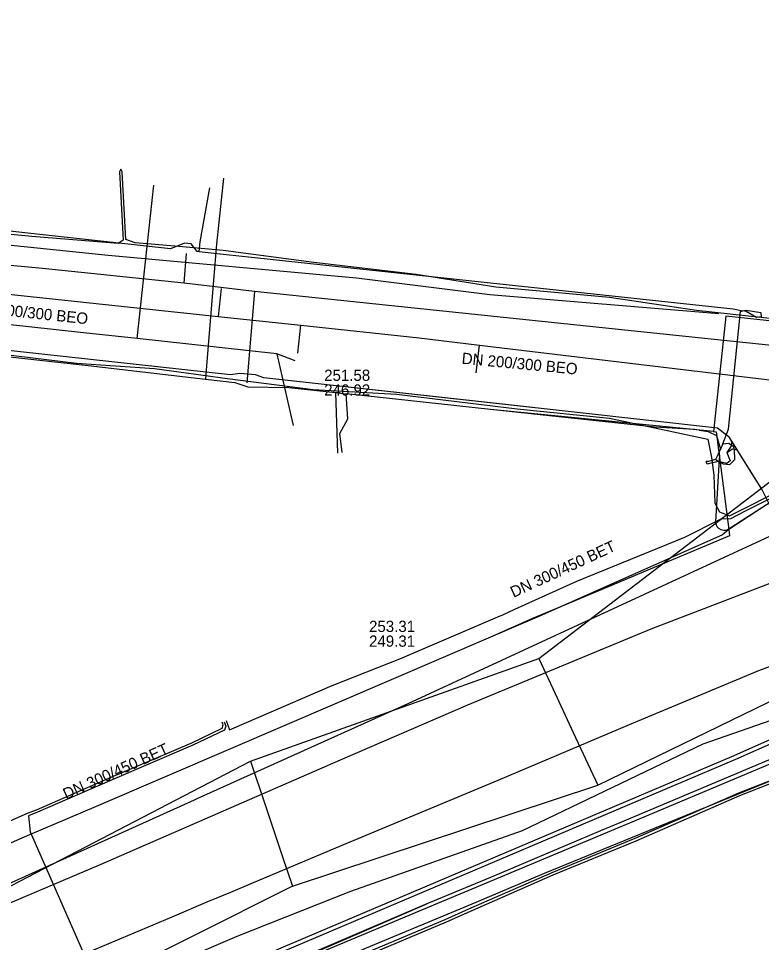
# Model space of a CAD drawing. Extents: x -600309 to -598967, y -1161267 to -1160292.
# Drawn here: x -599408.6 to -599355.7, y -1160475.6 to -1160409.8 of the extents above; entities that cross this region are included whole.
import ezdxf

# ---------------------------------------------------------------- set-up
doc = ezdxf.new("R2010")
doc.units = 0
for name, color, linetype in [('Vrstva 12', 7, 'Continuous'), ('Vrstva 13', 7, 'Continuous'), ('Vrstva 16', 7, 'Continuous'), ('Vrstva 19', 7, 'Continuous'), ('Vrstva 42', 7, 'Continuous'), ('Vrstva 44', 7, 'Continuous'), ('Vrstva 51', 7, 'Continuous'), ('Vrstva 54', 7, 'Continuous'), ('Vrstva 55', 7, 'Continuous'), ('Vrstva 9', 7, 'Continuous')]:
    doc.layers.add(name, color=color, linetype=linetype)

msp = doc.modelspace()

# ---------------------------------------------------------------- linework, layer by layer
at = {"layer": 'Vrstva 12'}
for points in [[(-599395.72, -1160426.41), (-599395.65, -1160425.72), (-599395, -1160422.13), (-599394.95, -1160421.87)], [(-599395.72, -1160426.41), (-599395.87, -1160426.4), (-599396.28, -1160425.85), (-599396.77, -1160425.8), (-599397.75, -1160426.2), (-599410.08, -1160424.86), (-599414.06, -1160424.43), (-599416.65, -1160424.15)], [(-599395.72, -1160426.41), (-599394.02, -1160426.59), (-599392.21, -1160426.79), (-599375, -1160428.62)], [(-599375, -1160437.17), (-599391.12, -1160435.4), (-599391.72, -1160435.17), (-599392.82, -1160435.09), (-599393.5, -1160435.18), (-599418.63, -1160432.43), (-599419.28, -1160432.19), (-599420.23, -1160432.07), (-599420.96, -1160432.15), (-599430.55, -1160431.1), (-599431.32, -1160430.88), (-599432.28, -1160430.8), (-599433.19, -1160430.84), (-599454.93, -1160428.47), (-599458.31, -1160428.1), (-599466.03, -1160427.32), (-599466.7, -1160427.03), (-599467.66, -1160426.97), (-599469.04, -1160426.91), (-599472.28, -1160426.59), (-599472.43, -1160426.54)], [(-599375, -1160428.62), (-599370.32, -1160429.12), (-599366.34, -1160429.55), (-599357.75, -1160430.47), (-599357.05, -1160430.62)], [(-599351.65, -1160431.72), (-599358.26, -1160431.01), (-599359.15, -1160439.21)], [(-599358.48, -1160440.08), (-599358.08, -1160439.04), (-599357.22, -1160430.66), (-599357.05, -1160430.62)], [(-599357.05, -1160430.62), (-599356.82, -1160430.57), (-599355.78, -1160430.74), (-599355.74, -1160431.05), (-599356.09, -1160431.09), (-599356.81, -1160430.67)], [(-599356.81, -1160430.67), (-599357.05, -1160430.62)], [(-599337.55, -1160432.62), (-599338.55, -1160433.01), (-599349.2, -1160440.44), (-599349.82, -1160440.84), (-599357.9, -1160446.07)], [(-599415.44, -1160433.2), (-599403.61, -1160434.5), (-599395.27, -1160435.49)], [(-599395.27, -1160435.49), (-599393.19, -1160435.73), (-599392.25, -1160436.04), (-599389.34, -1160436.08), (-599386.03, -1160436.44)], [(-599386.03, -1160436.44), (-599385.26, -1160436.52)], [(-599385.54, -1160440.69), (-599385.72, -1160439.35), (-599385.15, -1160438.31), (-599385.26, -1160436.52)], [(-599384.14, -1160436.64), (-599385.26, -1160436.52)], [(-599375, -1160437.63), (-599384.14, -1160436.64)], [(-599357.83, -1160439.91), (-599358, -1160439.63), (-599358.86, -1160438.96), (-599369.04, -1160437.83), (-599375, -1160437.17)], [(-599360.16, -1160439.11), (-599360.49, -1160439.06), (-599363.28, -1160438.9), (-599375, -1160437.63)], [(-599360.16, -1160439.11), (-599359.51, -1160439.21), (-599358.92, -1160439.49)], [(-599359.15, -1160439.21), (-599358.95, -1160439.23), (-599358.04, -1160446.19)], [(-599358.92, -1160439.49), (-599358.63, -1160440.47)], [(-599358.48, -1160440.08), (-599358.04, -1160440.04), (-599357.75, -1160440.25), (-599357.68, -1160440.48), (-599357.64, -1160441.23), (-599357.99, -1160441.58), (-599358.43, -1160441.53), (-599358.8, -1160441.35), (-599358.99, -1160441.21)], [(-599358.48, -1160440.08), (-599358.63, -1160440.47)], [(-599357.83, -1160439.91), (-599357.9, -1160440.27), (-599358.18, -1160440.69)], [(-599357.46, -1160440.5), (-599357.83, -1160439.91)], [(-599358.18, -1160440.69), (-599357.96, -1160441.3), (-599358.19, -1160441.48), (-599358.8, -1160441.35), (-599359.59, -1160441.53), (-599359.66, -1160441.35)], [(-599358.74, -1160440.6), (-599358.83, -1160440.87), (-599358.99, -1160441.21)], [(-599358.63, -1160440.47), (-599358.74, -1160440.6)], [(-599358.71, -1160441.17), (-599358.7, -1160440.95), (-599358.74, -1160440.6)], [(-599358.18, -1160440.69), (-599357.79, -1160440.43), (-599357.46, -1160440.5)], [(-599356.4, -1160442.21), (-599357.46, -1160440.5)], [(-599358.99, -1160441.21), (-599359.49, -1160441.33), (-599359.66, -1160441.35)], [(-599357.9, -1160446.07), (-599358.22, -1160446.25), (-599358.41, -1160446.26), (-599358.59, -1160446.21), (-599358.75, -1160446.12), (-599358.87, -1160445.98), (-599358.95, -1160445.81), (-599358.98, -1160445.63), (-599358.71, -1160441.17)], [(-599349.67, -1160457.79), (-599350.33, -1160456.36), (-599354.1, -1160446.54), (-599355.71, -1160443.32), (-599356.4, -1160442.21)], [(-599357.9, -1160446.07), (-599358.51, -1160446.56), (-599371.35, -1160452.27), (-599375, -1160453.84)], [(-599358.04, -1160446.19), (-599357.99, -1160446.63), (-599369.91, -1160451.63)], [(-599369.91, -1160451.63), (-599372.01, -1160452.51)], [(-599372.01, -1160452.51), (-599375, -1160453.84)], [(-599375, -1160453.84), (-599378.37, -1160455.29)], [(-599378.37, -1160455.29), (-599393.49, -1160461.79), (-599403.04, -1160465.88), (-599405.1, -1160466.76), (-599407.79, -1160467.91), (-599409.63, -1160468.7), (-599424.46, -1160475.04), (-599426.14, -1160475.75), (-599436.94, -1160480.22)], [(-599334.96, -1160454.79), (-599344.33, -1160457.99), (-599365.79, -1160467.05)], [(-599363.62, -1160466.43), (-599353.75, -1160462.29)], [(-599375, -1160471.2), (-599363.62, -1160466.43)], [(-599365.79, -1160467.05), (-599367.17, -1160467.63)], [(-599367.17, -1160467.63), (-599375, -1160470.94)], [(-599375, -1160470.94), (-599379.52, -1160472.82)], [(-599380.05, -1160473.32), (-599375, -1160471.2)], [(-599379.52, -1160472.82), (-599409.99, -1160485.86)], [(-599409.39, -1160485.63), (-599402.43, -1160482.7), (-599380.05, -1160473.32)]]:
    msp.add_lwpolyline(points, dxfattribs=at)
at = {"layer": 'Vrstva 13'}
for p, q in [((-599396.792, -1160428.663), (-599396.608, -1160426.537)), ((-599391.785, -1160429.236), (-599392.34, -1160435.74))]:
    msp.add_line(p, q, dxfattribs=at)
for points in [[(-599349.316, -1160433.687), (-599391.785, -1160429.236), (-599396.792, -1160428.663), (-599406.87, -1160427.61), (-599419.36, -1160426.45), (-599424.306, -1160425.875), (-599431.43, -1160425.22), (-599441.594, -1160424.161), (-599466.19, -1160421.46), (-599474.322, -1160420.514), (-599485.66, -1160419.23), (-599488.193, -1160418.945), (-599499.07, -1160417.79), (-599512.272, -1160416.191), (-599519.357, -1160415.227), (-599519.693, -1160415.239)], [(-599394, -1160421.18), (-599394.49, -1160425.87), (-599394.6, -1160427.29), (-599395.19, -1160434.54), (-599395.27, -1160435.49)], [(-599338.17, -1160433.16), (-599349.53, -1160440.61), (-599352.01, -1160442.23), (-599358.04, -1160446.19)], [(-599386.03, -1160436.44), (-599385.89, -1160440.74)], [(-599359.15, -1160439.21), (-599375, -1160437.63)], [(-599344.902, -1160446.272), (-599352.28, -1160448.93), (-599363.59, -1160453.27), (-599376.64, -1160458.69), (-599385.7, -1160462.59), (-599402.72, -1160470.02), (-599420.244, -1160477.456), (-599444.43, -1160487.62), (-599456.165, -1160492.615), (-599471.631, -1160499.119), (-599478.53, -1160502.01), (-599498.26, -1160510.35), (-599507.507, -1160514.529)], [(-599413.85, -1160487.69), (-599379.52, -1160472.82)]]:
    msp.add_lwpolyline(points, dxfattribs=at)
at = {"layer": 'Vrstva 16'}
for points in [[(-599388.89, -1160434.18), (-599390.2, -1160433.68), (-599400.13, -1160432.6), (-599403.94, -1160432.19), (-599417.15, -1160430.75), (-599421, -1160430.33), (-599428.99, -1160429.46), (-599433.29, -1160428.99), (-599444.79, -1160427.73), (-599448.79, -1160427.29), (-599466.42, -1160425.4), (-599477.22, -1160424.24), (-599477.56, -1160424.2), (-599489.56, -1160422.91), (-599500.99, -1160421.69), (-599511.45, -1160420.56), (-599517.17, -1160419.65)], [(-599400.13, -1160432.6), (-599398.94, -1160421.69)], [(-599390.2, -1160433.68), (-599389.37, -1160437.33), (-599389.04, -1160438.79)]]:
    msp.add_lwpolyline(points, dxfattribs=at)
at = {"layer": 'Vrstva 19'}
msp.add_lwpolyline([(-599320.1, -1160445.07), (-599320.38, -1160445.11), (-599327.68, -1160446.79), (-599329.65, -1160447.28), (-599330.5, -1160447.49), (-599330.69, -1160447.54), (-599333.1, -1160448.11), (-599334.66, -1160448.62), (-599335.6, -1160448.93), (-599335.93, -1160449.03), (-599336.08, -1160449.08), (-599341.57, -1160450.88), (-599355.93, -1160456.23), (-599365.14, -1160460.08), (-599374.48, -1160464.04), (-599385.58, -1160468.66), (-599392.05, -1160471.4), (-599393.48, -1160472), (-599394.77, -1160472.54), (-599394.95, -1160472.61), (-599397.67, -1160473.76), (-599403.51, -1160476.23), (-599405.27, -1160476.98), (-599411.57, -1160479.68)], dxfattribs=at)
at = {"layer": 'Vrstva 42'}
for points in [[(-599351.44, -1160431.56), (-599360.34, -1160430.6), (-599366.53, -1160429.67), (-599374.62, -1160428.94), (-599380.29, -1160428.04), (-599387.56, -1160427.19), (-599394.01, -1160426.32), (-599397.16, -1160426.05), (-599400.26, -1160425.78), (-599400.928, -1160425.554), (-599401.189, -1160420.724), (-599401.3, -1160420.53), (-599401.389, -1160420.735), (-599401.127, -1160425.583), (-599401.49, -1160425.82), (-599407.62, -1160425.33), (-599413.84, -1160424.75)], [(-599393.81, -1160459.78), (-599393.57, -1160460.43), (-599386.26, -1160457.28), (-599381.45, -1160455.39), (-599374.32, -1160452.33), (-599374.178, -1160452.266), (-599373.264, -1160451.851), (-599368.85, -1160449.85), (-599361.19, -1160446.72), (-599358.6, -1160445.43), (-599357.915, -1160445.389), (-599356.875, -1160444.859), (-599352.834, -1160442.829), (-599349.479, -1160440.996), (-599337.405, -1160433.233), (-599334.339, -1160433.441), (-599331.848, -1160433.24), (-599329.341, -1160433.039), (-599323.63, -1160432.438), (-599321.897, -1160432.102), (-599321.304, -1160431.822), (-599320.81, -1160430.882), (-599320.943, -1160430.668), (-599321.37, -1160430.505)], [(-599412.04, -1160433.41), (-599404.44, -1160434.34), (-599398.89, -1160434.73), (-599393.7, -1160435.44), (-599387.62, -1160436.21), (-599381.69, -1160436.56), (-599373.1, -1160437.59), (-599366.54, -1160438.26), (-599359.55, -1160439.75), (-599359.27, -1160441.05), (-599359.12, -1160442.32), (-599359.04, -1160444.3), (-599358.72, -1160444.92), (-599358.005, -1160445.211), (-599356.965, -1160444.681), (-599352.926, -1160442.651)], [(-599410.631, -1160484.743), (-599406.018, -1160482.911), (-599391.619, -1160476.672), (-599357.67, -1160462.252), (-599349.198, -1160458.492), (-599341.013, -1160455.229), (-599332.796, -1160452.357), (-599325.109, -1160450.125), (-599318.359, -1160448.443), (-599313.02, -1160447.661), (-599307.648, -1160446.971)], [(-599410.631, -1160484.743), (-599406.018, -1160482.911), (-599391.619, -1160476.672), (-599357.67, -1160462.252), (-599349.198, -1160458.492), (-599341.013, -1160455.229), (-599332.796, -1160452.357), (-599325.109, -1160450.125), (-599318.359, -1160448.443), (-599313.02, -1160447.661), (-599307.648, -1160446.971)], [(-599410.509, -1160485.017), (-599405.902, -1160483.189), (-599391.501, -1160476.948), (-599357.55, -1160462.528), (-599349.082, -1160458.768), (-599340.907, -1160455.511), (-599332.704, -1160452.643), (-599325.031, -1160450.415), (-599318.301, -1160448.737), (-599312.98, -1160447.959), (-599307.612, -1160447.269)], [(-599410.509, -1160485.017), (-599405.902, -1160483.189), (-599391.501, -1160476.948), (-599357.55, -1160462.528), (-599349.082, -1160458.768), (-599340.907, -1160455.511), (-599332.704, -1160452.643), (-599325.031, -1160450.415), (-599318.301, -1160448.737), (-599312.98, -1160447.959), (-599307.612, -1160447.269)], [(-599401.094, -1160484.431), (-599401.184, -1160483.991), (-599400.947, -1160483.403), (-599398.808, -1160482.528), (-599392.498, -1160479.928), (-599385.789, -1160477.118), (-599378.22, -1160473.918), (-599376.54, -1160473.168), (-599370.609, -1160470.578), (-599364.709, -1160468.148), (-599357.338, -1160464.918), (-599351.498, -1160462.628), (-599344.917, -1160459.727), (-599338.863, -1160457.605), (-599334.312, -1160456.055), (-599332.871, -1160455.575), (-599326.171, -1160453.415), (-599321.162, -1160451.725)], [(-599400.906, -1160484.349), (-599400.976, -1160484.009), (-599400.793, -1160483.557), (-599398.732, -1160482.712), (-599392.422, -1160480.112), (-599385.711, -1160477.302), (-599378.14, -1160474.102), (-599376.46, -1160473.351), (-599370.531, -1160470.762), (-599364.631, -1160468.332), (-599357.262, -1160465.102), (-599351.422, -1160462.812), (-599344.843, -1160459.913), (-599338.797, -1160457.794), (-599334.248, -1160456.245), (-599332.809, -1160455.765), (-599326.109, -1160453.605), (-599321.098, -1160451.915), (-599320.761, -1160451.875), (-599320.39, -1160451.93), (-599319.98, -1160452.32)], [(-599412.17, -1160468.23), (-599407.917, -1160466.367), (-599407.299, -1160466.118), (-599402.15, -1160463.868), (-599396.241, -1160461.349), (-599394.092, -1160460.318), (-599394.012, -1160460.075), (-599394.075, -1160459.892)], [(-599393.935, -1160459.86), (-599393.831, -1160460.166), (-599393.928, -1160460.462), (-599396.159, -1160461.531), (-599402.07, -1160464.052), (-599407.221, -1160466.302), (-599407.867, -1160466.563), (-599407.73, -1160467.68), (-599403.33, -1160477.72), (-599403.15, -1160478.32), (-599403.72, -1160479.41), (-599403.85, -1160480.4), (-599403, -1160482.78), (-599402.452, -1160483.708), (-599401.94, -1160483.88), (-599401.49, -1160484.02), (-599401.24, -1160484.49)]]:
    msp.add_lwpolyline(points, dxfattribs=at)
at = {"layer": 'Vrstva 44'}
msp.add_lwpolyline([(-599411.937, -1160488.209), (-599405.837, -1160485.589), (-599395.567, -1160481.139), (-599383.827, -1160475.949), (-599376.027, -1160472.699), (-599371.147, -1160470.629), (-599352.267, -1160462.909), (-599339.237, -1160457.239), (-599333.877, -1160455.259), (-599318.187, -1160450.259), (-599314.487, -1160449.609), (-599309.927, -1160448.669), (-599298.187, -1160447.279)], dxfattribs=at)
at = {"layer": 'Vrstva 51'}
msp.add_lwpolyline([(-599355.71, -1160443.32), (-599358, -1160439.63), (-599358.86, -1160438.96), (-599369.04, -1160437.83), (-599391.12, -1160435.4), (-599391.72, -1160435.17), (-599392.82, -1160435.09), (-599393.5, -1160435.18), (-599418.63, -1160432.43)], dxfattribs=at)
at = {"layer": 'Vrstva 54'}
for points in [[(-599371.57, -1160455.35), (-599351.76, -1160440.21)], [(-599367.36, -1160464.37), (-599346.7, -1160454.31)], [(-599392.07, -1160462.66), (-599371.57, -1160455.35)], [(-599371.57, -1160455.35), (-599370.57, -1160457.5)], [(-599370.57, -1160457.5), (-599369.11, -1160460.63)], [(-599369.11, -1160460.63), (-599367.36, -1160464.37)], [(-599414.38, -1160474.27), (-599392.07, -1160462.66)], [(-599392.07, -1160462.66), (-599391.01, -1160465.83)], [(-599389.08, -1160471.55), (-599367.36, -1160464.37)], [(-599391.01, -1160465.83), (-599389.81, -1160469.39)], [(-599389.81, -1160469.39), (-599389.08, -1160471.55)], [(-599389.08, -1160471.55), (-599410.66, -1160482.37)]]:
    msp.add_lwpolyline(points, dxfattribs=at)
at = {"layer": 'Vrstva 55'}
for points in [[(-599510.04, -1160409.82), (-599512.29, -1160410.79), (-599510.329, -1160414.795), (-599495.26, -1160416.53), (-599483.466, -1160417.624), (-599468.19, -1160419.4), (-599459.747, -1160420.187), (-599449.33, -1160421.43), (-599434.002, -1160423.006), (-599426.47, -1160423.98), (-599416.06, -1160425.14), (-599410.261, -1160425.842), (-599402.19, -1160426.65), (-599384.528, -1160428.285), (-599375.04, -1160429.47), (-599358.765, -1160430.819)], [(-599417.93, -1160485.821), (-599393.009, -1160475.112), (-599384.927, -1160471.913), (-599372.72, -1160467.6), (-599359.871, -1160461.44), (-599344.82, -1160456.18), (-599340.74, -1160454.96), (-599328.68, -1160451.3), (-599328.39, -1160450.4), (-599327.68, -1160450.94), (-599319.68, -1160449.08), (-599315.31, -1160447.95), (-599314.44, -1160447.68), (-599310.52, -1160447.26), (-599303.362, -1160446.05), (-599289.62, -1160445), (-599273.78, -1160443.22), (-599272.62, -1160442.32)]]:
    msp.add_lwpolyline(points, dxfattribs=at)
at = {"layer": 'Vrstva 9'}
for p, q in [((-599394.149, -1160429.036), (-599394.36, -1160431.025)), ((-599388.694, -1160433.637), (-599388.483, -1160431.648)), ((-599376.019, -1160435.041), (-599375.781, -1160433.055)), ((-599380.86, -1160458.55), (-599348.402, -1160443.523))]:
    msp.add_line(p, q, dxfattribs=at)
for points in [[(-599424.79, -1160427.8), (-599419.3, -1160428.382), (-599415.76, -1160428.757), (-599394.36, -1160431.025), (-599388.483, -1160431.648), (-599380.07, -1160432.54)], [(-599380.07, -1160432.54), (-599375.781, -1160433.055), (-599336.107, -1160437.819)], [(-599416.17, -1160474.49), (-599396.055, -1160465.409), (-599395.863, -1160465.323), (-599380.86, -1160458.55)]]:
    msp.add_lwpolyline(points, dxfattribs=at)

# ---------------------------------------------------------------- texts
at = {"layer": 'Vrstva 12'}
for s, rotation, p in [('DN 200/300 BEO', 353.97332, (-599411.885, -1160430.712)), ('DN 200/300 BEO', 354.60358, (-599377.075, -1160434.382)), ('DN 300/450 BET', 24.86471, (-599373.358, -1160451.05)), ('DN 300/450 BET', 24.29341, (-599405.18, -1160465.409))]:
    msp.add_text(s, height=0.8, rotation=rotation, dxfattribs=at).set_placement(p)
for s, p in [('251.58', (-599386.828, -1160435.605)), ('246.92', (-599386.828, -1160436.655)), ('253.31', (-599383.635, -1160453.471)), ('249.31', (-599383.635, -1160454.521))]:
    msp.add_text(s, height=0.8, dxfattribs=at).set_placement(p)

doc.saveas('drawing.dxf')
